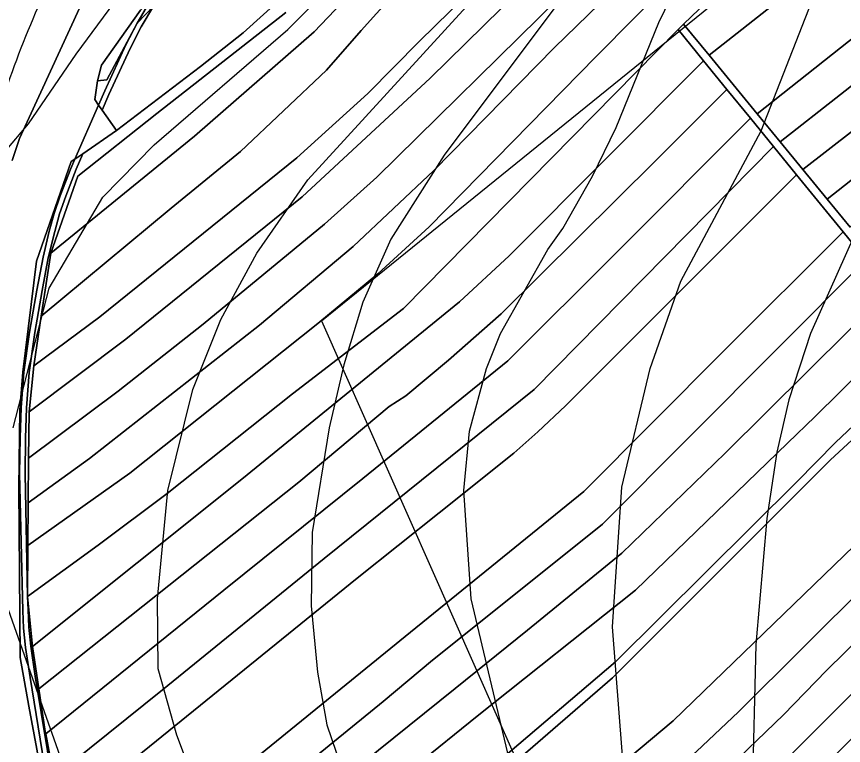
# Model space of a CAD drawing. Extents: x -510989 to -501240, y -1184665 to -1176089.
# Drawn here: x -504614 to -504377.3, y -1181368.9 to -1181160.3 of the extents above; entities that cross this region are included whole.
import ezdxf

# ---------------------------------------------------------------- set-up
doc = ezdxf.new("R2010")
doc.units = 0
for name, color, linetype in [('NAVRH_interakcni_prvky', 7, 'Continuous'), ('orna_puda', 7, 'Continuous'), ('ostatni_plocha_x_draha', 7, 'Continuous'), ('ostatni_plocha_x_ostatni_komunikace', 7, 'Continuous'), ('STAV_zaplavove_uzemi', 7, 'Continuous'), ('trvaly_travni_porost', 7, 'Continuous'), ('vrstevnice_01', 7, 'Continuous'), ('vrstevnice_02', 7, 'Continuous')]:
    doc.layers.add(name, color=color, linetype=linetype)

msp = doc.modelspace()

# ---------------------------------------------------------------- linework, layer by layer
at = {"layer": 'NAVRH_interakcni_prvky'}
msp.add_line((-504526.74, -1181247.35), (-504288.49, -1181783.41), dxfattribs=at)
msp.add_lwpolyline([(-504526.74, -1181247.35), (-504341.78, -1181097.56), (-504330.86, -1181088.36)], dxfattribs=at)
at = {"layer": 'orna_puda'}
for points in [[(-504645.58, -1180971.03), (-504557.05, -1180910.28), (-504527.22, -1180901.31), (-504521, -1180899.25), (-504513.59, -1180912.94), (-504512.16, -1180929.33), (-504515.05, -1180942.49), (-504521.9, -1180947.8), (-504526.38, -1180955.09), (-504534.48, -1180970.65), (-504543, -1180974.91), (-504548.49, -1180982.51), (-504554.74, -1181002.38), (-504553.3, -1181033.87), (-504550.1, -1181042.54), (-504554.75, -1181053.45), (-504553.78, -1181057.59), (-504546.47, -1181056.28), (-504532.36, -1181071.28), (-504533.97, -1181073.52), (-504589.93, -1181144.54), (-504613.13, -1181195.22), (-504615.31, -1181201.45)], [(-504370.81, -1181229.95), (-504377.33, -1181221.95), (-504383.86, -1181213.96), (-504390.72, -1181205.56), (-504397.28, -1181197.52), (-504403.91, -1181189.4), (-504410.65, -1181181.15), (-504417.33, -1181172.96), (-504424.62, -1181164.03), (-504423.02, -1181162.44), (-504415.72, -1181171.33), (-504408.84, -1181179.72), (-504401.97, -1181188.09), (-504395.37, -1181196.13), (-504388.85, -1181204.07), (-504381.92, -1181212.52), (-504375.33, -1181220.55)], [(-504346.54, -1181255.4), (-504380.97, -1181287.16), (-504443.4, -1181349.56), (-504472.55, -1181374.9), (-504476.6, -1181378.16), (-504477.94, -1181375.16), (-504442.52, -1181345.04), (-504390.58, -1181293.52), (-504379.56, -1181282.19), (-504350.52, -1181254.8)]]:
    msp.add_lwpolyline(points, dxfattribs=at)
for points in [[(-504212.17, -1181010.46), (-504206.51, -1181018.94), (-504325.38, -1181100.23), (-504351.46, -1181120.76), (-504415.72, -1181171.33), (-504423.02, -1181162.44), (-504391.68, -1181132.29), (-504370.81, -1181116.07), (-504322.04, -1181085.38), (-504290.33, -1181063.53), (-504250.37, -1181034.35), (-504224.66, -1181017.25)], [(-504189, -1181045.17), (-504260.95, -1181094.73), (-504267.49, -1181099.73), (-504273.22, -1181103.09), (-504308.9, -1181128.02), (-504378.11, -1181182.64), (-504395.37, -1181196.13), (-504401.97, -1181188.09), (-504322.99, -1181125.52), (-504299.64, -1181108.5), (-504254.39, -1181077.49), (-504194.99, -1181036.21)], [(-504182.84, -1181054.4), (-504262.9, -1181109.26), (-504303.66, -1181136.97), (-504330.04, -1181158.33), (-504388.85, -1181204.07), (-504395.37, -1181196.13), (-504378.11, -1181182.64), (-504308.9, -1181128.02), (-504273.22, -1181103.09), (-504267.49, -1181099.73), (-504260.95, -1181094.73), (-504189, -1181045.17)], [(-504177.29, -1181062.72), (-504234.01, -1181101.67), (-504297.26, -1181145.44), (-504309.59, -1181156.01), (-504349.84, -1181187.26), (-504381.92, -1181212.52), (-504388.85, -1181204.07), (-504330.04, -1181158.33), (-504303.66, -1181136.97), (-504262.9, -1181109.26), (-504182.84, -1181054.4)], [(-504172, -1181070.65), (-504267.53, -1181137.55), (-504290.94, -1181153.91), (-504309.46, -1181168.94), (-504375.33, -1181220.55), (-504381.92, -1181212.52), (-504349.84, -1181187.26), (-504309.59, -1181156.01), (-504297.26, -1181145.44), (-504234.01, -1181101.67), (-504177.29, -1181062.72)], [(-504417.33, -1181172.96), (-504472.97, -1181228.78), (-504487.18, -1181241.99), (-504549.49, -1181292.71), (-504609.47, -1181340.57), (-504610.89, -1181326.28), (-504590.68, -1181311.62), (-504570.88, -1181296.81), (-504535.01, -1181268.33), (-504503.21, -1181243.83), (-504424.62, -1181164.03)], [(-504410.65, -1181181.15), (-504431.08, -1181201.62), (-504475.22, -1181245.37), (-504490.36, -1181258.62), (-504502.56, -1181268.87), (-504507.31, -1181271.95), (-504533.22, -1181293.53), (-504607.63, -1181352.77), (-504609.47, -1181340.57), (-504549.49, -1181292.71), (-504487.18, -1181241.99), (-504472.97, -1181228.78), (-504417.33, -1181172.96)], [(-504403.91, -1181189.4), (-504442.23, -1181227.87), (-504473.31, -1181258.87), (-504514.86, -1181292.54), (-504554.66, -1181324.5), (-504605.66, -1181365.63), (-504605.8, -1181364.91), (-504607.63, -1181352.77), (-504533.22, -1181293.53), (-504507.31, -1181271.95), (-504502.56, -1181268.87), (-504490.36, -1181258.62), (-504475.22, -1181245.37), (-504431.08, -1181201.62), (-504410.65, -1181181.15)], [(-504397.28, -1181197.52), (-504465.78, -1181267), (-504525.98, -1181315.42), (-504572.2, -1181352.98), (-504603.33, -1181378), (-504605.66, -1181365.63), (-504554.66, -1181324.5), (-504514.86, -1181292.54), (-504473.31, -1181258.87), (-504442.23, -1181227.87), (-504403.91, -1181189.4)], [(-504390.72, -1181205.56), (-504425.23, -1181240.17), (-504456.82, -1181271.76), (-504464.81, -1181279.19), (-504471.65, -1181285.24), (-504493.06, -1181302.34), (-504516.52, -1181321.05), (-504601.12, -1181389.7), (-504603.33, -1181378), (-504572.2, -1181352.98), (-504525.98, -1181315.42), (-504465.78, -1181267), (-504397.28, -1181197.52)], [(-504383.86, -1181213.96), (-504377.33, -1181221.95), (-504411.76, -1181256.28), (-504451.59, -1181296.25), (-504501.26, -1181336.52), (-504593.77, -1181411.76), (-504597.55, -1181401.17), (-504597.59, -1181401.07), (-504601.12, -1181389.7), (-504516.52, -1181321.05), (-504493.06, -1181302.34), (-504471.65, -1181285.24), (-504464.81, -1181279.19), (-504456.82, -1181271.76), (-504425.23, -1181240.17), (-504390.72, -1181205.56)], [(-504357.03, -1181246.83), (-504385.38, -1181274.74), (-504393.31, -1181282.38), (-504436.77, -1181324.45), (-504482.11, -1181360.57), (-504534.5, -1181402.9), (-504582.34, -1181440.93), (-504586.86, -1181432.02), (-504562.35, -1181412.4), (-504531.91, -1181388.1), (-504523.51, -1181380.89), (-504488.43, -1181352.63), (-504467.74, -1181335.93), (-504440.7, -1181313.89), (-504411.16, -1181285.24), (-504363.86, -1181238.46)], [(-504350.52, -1181254.8), (-504379.56, -1181282.19), (-504390.58, -1181293.52), (-504442.52, -1181345.04), (-504477.94, -1181375.16), (-504483.96, -1181380.28), (-504536.92, -1181422.11), (-504554.73, -1181434.8), (-504577.5, -1181449.62), (-504582.34, -1181440.93), (-504534.5, -1181402.9), (-504482.11, -1181360.57), (-504436.77, -1181324.45), (-504393.31, -1181282.38), (-504385.38, -1181274.74), (-504357.03, -1181246.83)], [(-504319.92, -1181272.35), (-504327.22, -1181278.65), (-504370.14, -1181322.38), (-504407.35, -1181359.33), (-504419.33, -1181370.64), (-504446.54, -1181394.68), (-504452.55, -1181400.01), (-504463.16, -1181408.17), (-504467.94, -1181397.5), (-504463.31, -1181393.77), (-504447.27, -1181379.76), (-504425.97, -1181361.91), (-504351.05, -1181289.5), (-504334.91, -1181273.72), (-504317.57, -1181257.83)], [(-504325.41, -1181304.45), (-504346.09, -1181325.67), (-504402.03, -1181381.22), (-504416.38, -1181394.63), (-504438.85, -1181414.23), (-504454.8, -1181426.85), (-504459.08, -1181417.28), (-504446.44, -1181407.28), (-504414.78, -1181379.76), (-504394.41, -1181360.17), (-504382.13, -1181347.49), (-504323.32, -1181289.73)], [(-504328.68, -1181321.68), (-504332.64, -1181324.49), (-504396.68, -1181388.94), (-504414.29, -1181405.43), (-504433.33, -1181422), (-504450.72, -1181435.96), (-504454.8, -1181426.85), (-504438.85, -1181414.23), (-504416.38, -1181394.63), (-504402.03, -1181381.22), (-504346.09, -1181325.67), (-504325.41, -1181304.45)]]:
    msp.add_lwpolyline(points, close=True, dxfattribs=at)
at = {"layer": 'ostatni_plocha_x_draha'}
for points in [[(-504615.31, -1181201.45), (-504613.13, -1181195.22), (-504589.93, -1181144.54), (-504533.97, -1181073.52), (-504532.36, -1181071.28), (-504528.62, -1181067.13), (-504501.06, -1181041.56), (-504481.26, -1181023.02), (-504471.63, -1181013.81), (-504461.34, -1180996.31), (-504441.53, -1180990.56), (-504438.54, -1180975.25), (-504436.1, -1180978.13), (-504430.64, -1180984.19), (-504399.93, -1180963.14), (-504373.58, -1180940.92), (-504372.24, -1180943.47), (-504370.07, -1180942.33), (-504371.61, -1180939.46), (-504190.06, -1180805.33)], [(-504578.53, -1181158.46), (-504589.7, -1181174.17), (-504590.89, -1181178.72), (-504591.6, -1181184.06), (-504590.52, -1181185.6), (-504597.34, -1181201.12), (-504598.35, -1181201.82), (-504608.27, -1181230.29), (-504612.19, -1181262.06), (-504613.1, -1181272.94), (-504613.41, -1181295.16), (-504612.99, -1181343.78), (-504610.46, -1181357.72), (-504604.12, -1181392.06)]]:
    msp.add_lwpolyline(points, dxfattribs=at)
at = {"layer": 'ostatni_plocha_x_ostatni_komunikace'}
for points in [[(-504571.22, -1181151.63), (-504574.77, -1181157.26), (-504579.52, -1181162.17), (-504575.95, -1181156.18)], [(-504574.77, -1181157.26), (-504578.34, -1181163.25), (-504581.53, -1181169.45), (-504587.56, -1181182.64), (-504589.51, -1181187.05), (-504590.52, -1181185.6), (-504588.74, -1181181.55), (-504582.7, -1181168.37), (-504579.52, -1181162.17)], [(-504590.52, -1181185.6), (-504589.51, -1181187.05), (-504585.39, -1181192.93), (-504595.04, -1181199.55), (-504597.34, -1181201.12)]]:
    msp.add_lwpolyline(points, close=True, dxfattribs=at)
for points in [[(-504536.94, -1181159.12), (-504573.87, -1181188.07), (-504596.43, -1181205.96), (-504604.19, -1181228.04), (-504606.99, -1181246.01), (-504609.09, -1181260.28), (-504610.45, -1181273.47), (-504610.56, -1181286.72), (-504610.67, -1181299.46), (-504610.77, -1181311.69), (-504610.89, -1181326.28), (-504611.6, -1181291.22), (-504611.42, -1181280.97), (-504611.16, -1181272.28), (-504610.4, -1181262.17), (-504608.79, -1181250.74), (-504606.69, -1181238.72), (-504604.93, -1181229.31), (-504603.09, -1181221.8), (-504601.69, -1181216.77), (-504599.93, -1181211.68), (-504596.98, -1181203.93), (-504595.04, -1181199.55), (-504585.39, -1181192.93), (-504561.36, -1181174.59), (-504549.16, -1181164.96), (-504538.4, -1181155.18)], [(-504604.99, -1181381.24), (-504610.16, -1181349.49), (-504611.43, -1181340.89), (-504612.03, -1181335.41), (-504612.22, -1181330.37), (-504613.14, -1181291.12), (-504612.97, -1181280.86), (-504612.71, -1181272.17), (-504611.94, -1181262.06), (-504610.34, -1181250.64), (-504608.24, -1181238.62), (-504606.37, -1181229.2), (-504604.69, -1181221.69), (-504603.28, -1181216.65), (-504601.57, -1181211.57), (-504598.52, -1181203.82), (-504597.34, -1181201.12), (-504595.04, -1181199.55), (-504596.98, -1181203.93), (-504599.93, -1181211.68), (-504601.69, -1181216.77), (-504603.09, -1181221.8), (-504604.93, -1181229.31), (-504606.69, -1181238.72), (-504608.79, -1181250.74), (-504610.4, -1181262.17), (-504611.16, -1181272.28), (-504611.42, -1181280.97), (-504611.6, -1181291.22), (-504610.89, -1181326.28), (-504610.71, -1181330.02), (-504610.52, -1181335.06), (-504609.92, -1181340.54), (-504608.65, -1181349.14), (-504603.48, -1181380.89)], [(-504604.12, -1181392.06), (-504610.46, -1181357.72), (-504612.99, -1181343.78), (-504613.41, -1181295.16), (-504613.1, -1181272.94), (-504612.19, -1181262.06), (-504608.27, -1181230.29), (-504598.35, -1181201.82), (-504597.34, -1181201.12), (-504598.52, -1181203.82), (-504601.57, -1181211.57), (-504603.28, -1181216.65), (-504604.69, -1181221.69), (-504606.37, -1181229.2), (-504608.24, -1181238.62), (-504610.34, -1181250.64), (-504611.94, -1181262.06), (-504612.71, -1181272.17), (-504612.97, -1181280.86), (-504613.14, -1181291.12), (-504612.22, -1181330.37), (-504612.03, -1181335.41), (-504611.43, -1181340.89), (-504610.16, -1181349.49), (-504604.99, -1181381.24)], [(-504603.48, -1181380.89), (-504608.65, -1181349.14), (-504609.92, -1181340.54), (-504610.52, -1181335.06), (-504610.71, -1181330.02), (-504610.89, -1181326.28), (-504609.47, -1181340.57), (-504607.63, -1181352.77), (-504605.8, -1181364.91), (-504605.66, -1181365.63), (-504603.33, -1181378)]]:
    msp.add_lwpolyline(points, dxfattribs=at)
at = {"layer": 'STAV_zaplavove_uzemi'}
for points in [[(-504594.17, -1181642.09), (-504629.77, -1181535.28), (-504650.39, -1181443.46), (-504674.75, -1181355.39), (-504706.6, -1181265.44), (-504719.72, -1181182.99), (-504747.83, -1181113.66), (-504727.29, -1181064.42), (-504683.65, -1181020.77), (-504624.52, -1180967.28), (-504575.24, -1180927.85), (-504544.27, -1180915.18), (-504445.72, -1180881.39), (-504404.89, -1180867.31), (-504292.26, -1180829.3), (-504179.63, -1180791.29), (-504099.38, -1180734.98), (-504020.54, -1180698.37), (-503957.18, -1180675.84), (-503893.83, -1180664.58), (-503865.67, -1180678.66), (-503817.8, -1180689.92), (-503788.24, -1180689.92), (-503764.3, -1180695.55), (-503736.15, -1180687.11), (-503717.85, -1180698.37), (-503716.44, -1180708.23)], [(-502250.32, -1184002.61), (-502355.07, -1183875.41), (-502442.37, -1183790.61), (-502477.29, -1183700.82), (-502532.16, -1183578.61), (-502567.08, -1183448.91), (-502626.05, -1183402.34), (-502705.41, -1183380.59), (-502814.2, -1183349.87), (-502882.03, -1183297.39), (-502931.95, -1183237.24), (-503042.02, -1183107.97), (-503139.64, -1183018.94), (-503222.14, -1182957.59), (-503308.56, -1182839.96), (-503316.24, -1182784.92), (-503330.32, -1182756.77), (-503348.24, -1182719.65), (-503334.16, -1182651.82), (-503323.92, -1182595.5), (-503313.68, -1182526.39), (-503294.1, -1182480.5), (-503251.86, -1182396.03), (-503229.34, -1182314.37), (-503216.1, -1182227.15), (-503242.43, -1182174.5), (-503271.86, -1182129.59), (-503287.34, -1182081.58), (-503343.88, -1182028.1), (-503361.79, -1182008.91), (-503396.35, -1181952.59), (-503442.43, -1181933.39), (-503497.46, -1181888.6), (-503525.62, -1181860.44), (-503528.18, -1181837.4), (-503548.66, -1181767.01), (-503558.9, -1181729.89), (-503576.82, -1181682.53), (-503578.1, -1181621.1), (-503567.86, -1181572.46), (-503552.5, -1181536.63), (-503538.04, -1181458.36), (-503518.33, -1181411.9), (-503509.88, -1181341.51), (-503497.21, -1181207.63), (-503499.77, -1181097.56), (-503498.02, -1181031.35), (-503510.82, -1180970.85), (-503549.22, -1180952.23), (-503571.32, -1180940.6), (-503605.07, -1180937.11), (-503651.61, -1180939.44), (-503671.39, -1180917.33), (-503679.53, -1180892.89), (-503713.27, -1180871.95), (-503727.24, -1180859.15), (-503734.22, -1180833.55), (-503728.4, -1180799.81), (-503741.2, -1180770.72), (-503722.82, -1180725.17), (-503721.54, -1180703.41), (-503731.78, -1180697.01), (-503767.61, -1180699.57), (-503790.65, -1180697.01), (-503817.53, -1180697.01), (-503861.04, -1180686.77), (-503889.2, -1180675.25), (-503900.72, -1180668.85), (-503953.2, -1180679.09), (-503997.99, -1180697.01), (-504063.27, -1180722.61), (-504109.34, -1180749.49), (-504142.62, -1180776.36), (-504177.18, -1180796.84), (-504211.73, -1180817.32), (-504414.98, -1180961.5), (-504472.7, -1180998.11), (-504544.51, -1181068.5), (-504600.82, -1181143.12), (-504621.94, -1181196.62), (-504641.65, -1181267.01), (-504660.25, -1181350.62), (-504634.7, -1181398.32), (-504617.66, -1181447.72), (-504600.62, -1181492.01), (-504587, -1181548.23), (-504592.11, -1181628.29), (-504569.96, -1181682.81), (-504568.26, -1181664.07), (-504554.63, -1181621.48), (-504547.82, -1181597.63)], [(-504826.46, -1182247.73), (-504827.62, -1182204.68), (-504817.15, -1182165.12), (-504791.55, -1182113.93), (-504727.56, -1182034.81), (-504708.94, -1182017.35), (-504669.38, -1181991.76), (-504649.6, -1181961.5), (-504628.66, -1181917.29), (-504601.9, -1181867.26), (-504597.24, -1181809.08), (-504585.16, -1181766.79), (-504596.8, -1181741.4), (-504604.2, -1181726.59), (-504633.82, -1181658.9), (-504646.51, -1181600.72), (-504660.26, -1181556.29), (-504751.04, -1181459.08), (-504798.4, -1181384.84), (-504826.55, -1181347.73), (-504862.39, -1181315.73), (-504866.23, -1181265.81), (-504862.39, -1181205.66), (-504853.43, -1181164.7), (-504793.92, -1181116.47), (-504755.84, -1181064.64), (-504725.17, -1181018.1), (-504649.01, -1180947.23), (-504594, -1180900.69), (-504545.35, -1180879.53), (-504377.38, -1180832.83), (-504317.01, -1180808.36), (-504368.93, -1180802.59), (-504426.63, -1180826.63), (-504542.02, -1180859.32)]]:
    msp.add_spline(points, degree=3, dxfattribs=at)
at = {"layer": 'trvaly_travni_porost'}
for points in [[(-504200.75, -1181027.58), (-504194.99, -1181036.21), (-504254.39, -1181077.49), (-504299.64, -1181108.5), (-504322.99, -1181125.52), (-504401.97, -1181188.09), (-504408.84, -1181179.72), (-504415.72, -1181171.33), (-504351.46, -1181120.76), (-504325.38, -1181100.23), (-504206.51, -1181018.94)], [(-504504.87, -1181106.29), (-504506.01, -1181108.71), (-504514.34, -1181122.64), (-504523.05, -1181135.3), (-504529.84, -1181146.47), (-504538.4, -1181155.18), (-504549.16, -1181164.96), (-504561.36, -1181174.59), (-504585.39, -1181192.93), (-504589.51, -1181187.05), (-504587.56, -1181182.64), (-504581.53, -1181169.45), (-504578.34, -1181163.25), (-504574.77, -1181157.26), (-504558.13, -1181148.45), (-504551.24, -1181142.46), (-504543.74, -1181140.87), (-504540.25, -1181137.69), (-504521.4, -1181124.06), (-504519.81, -1181118.3), (-504509.28, -1181103.29)], [(-504575.95, -1181156.18), (-504579.52, -1181162.17), (-504588.13, -1181178.38), (-504590.89, -1181178.72), (-504589.7, -1181174.17), (-504578.53, -1181158.46)], [(-504579.52, -1181162.17), (-504582.7, -1181168.37), (-504588.74, -1181181.55), (-504590.52, -1181185.6), (-504591.6, -1181184.06), (-504590.89, -1181178.72), (-504588.13, -1181178.38)], [(-504370.81, -1181229.95), (-504446.27, -1181305.61), (-504481.65, -1181333.93), (-504494.9, -1181344.51), (-504509.02, -1181356.37), (-504571.51, -1181407.2), (-504590.21, -1181421.96), (-504593.73, -1181411.87), (-504593.77, -1181411.76), (-504501.26, -1181336.52), (-504451.59, -1181296.25), (-504411.76, -1181256.28), (-504377.33, -1181221.95)], [(-504315.6, -1181244.31), (-504317.57, -1181257.83), (-504334.91, -1181273.72), (-504351.05, -1181289.5), (-504425.97, -1181361.91), (-504447.27, -1181379.76), (-504463.31, -1181393.77), (-504467.94, -1181397.5), (-504472.57, -1181387.16), (-504476.6, -1181378.16), (-504472.55, -1181374.9), (-504443.4, -1181349.56), (-504380.97, -1181287.16), (-504346.54, -1181255.4), (-504313.81, -1181228.23)], [(-504363.86, -1181238.46), (-504411.16, -1181285.24), (-504440.7, -1181313.89), (-504467.74, -1181335.93), (-504488.43, -1181352.63), (-504523.51, -1181380.89), (-504531.91, -1181388.1), (-504562.35, -1181412.4), (-504586.86, -1181432.02), (-504590.21, -1181421.96), (-504571.51, -1181407.2), (-504509.02, -1181356.37), (-504494.9, -1181344.51), (-504481.65, -1181333.93), (-504446.27, -1181305.61), (-504370.81, -1181229.95)], [(-504319.92, -1181272.35), (-504321.32, -1181280.18), (-504323.32, -1181289.73), (-504382.13, -1181347.49), (-504394.41, -1181360.17), (-504414.78, -1181379.76), (-504446.44, -1181407.28), (-504459.08, -1181417.28), (-504461.17, -1181412.61), (-504463.16, -1181408.17), (-504452.55, -1181400.01), (-504446.54, -1181394.68), (-504419.33, -1181370.64), (-504407.35, -1181359.33), (-504370.14, -1181322.38), (-504327.22, -1181278.65)]]:
    msp.add_lwpolyline(points, close=True, dxfattribs=at)
for points in [[(-504391.68, -1181132.29), (-504423.02, -1181162.44), (-504424.62, -1181164.03), (-504503.21, -1181243.83), (-504535.01, -1181268.33), (-504570.88, -1181296.81), (-504590.68, -1181311.62), (-504610.89, -1181326.28), (-504610.77, -1181311.69), (-504581.6, -1181291.02), (-504527.72, -1181248.12), (-504510.58, -1181233.9), (-504495.86, -1181220.47), (-504448.06, -1181171.68), (-504403.66, -1181126.85)], [(-504403.66, -1181126.85), (-504448.06, -1181171.68), (-504495.86, -1181220.47), (-504510.58, -1181233.9), (-504527.72, -1181248.12), (-504581.6, -1181291.02), (-504610.77, -1181311.69), (-504610.67, -1181299.46), (-504593.16, -1181286.79), (-504544.48, -1181248.62), (-504517.62, -1181226.13), (-504494.59, -1181204.37), (-504459.96, -1181169.1), (-504434.29, -1181144.13)], [(-504454.7, -1181137.74), (-504495.6, -1181177.92), (-504532.27, -1181211.85), (-504582.7, -1181252.68), (-504610.45, -1181273.47), (-504609.09, -1181260.28), (-504590.2, -1181246.22), (-504533.73, -1181200.72), (-504513.47, -1181182.31), (-504498.64, -1181167.33), (-504459.3, -1181128.8)], [(-504459.3, -1181128.8), (-504498.64, -1181167.33), (-504513.47, -1181182.31), (-504533.73, -1181200.72), (-504590.2, -1181246.22), (-504609.09, -1181260.28), (-504606.99, -1181246.01), (-504569.79, -1181215.18), (-504549.94, -1181198.88), (-504525.27, -1181175.66), (-504515.34, -1181164.27), (-504492.53, -1181138.89)], [(-504492.53, -1181138.89), (-504515.34, -1181164.27), (-504525.27, -1181175.66), (-504549.94, -1181198.88), (-504569.79, -1181215.18), (-504606.99, -1181246.01), (-504604.19, -1181228.04), (-504563.03, -1181194.5), (-504528.81, -1181164.62), (-504496.82, -1181131.03)], [(-504496.82, -1181131.03), (-504528.81, -1181164.62), (-504563.03, -1181194.5), (-504604.19, -1181228.04), (-504596.43, -1181205.96), (-504573.87, -1181188.07), (-504536.94, -1181159.12)], [(-504458.63, -1181154.82), (-504510.84, -1181206.27), (-504525.86, -1181219.76), (-504560.61, -1181248.38), (-504584.89, -1181267.48), (-504610.56, -1181286.72), (-504610.45, -1181273.47), (-504582.7, -1181252.68), (-504532.27, -1181211.85), (-504495.6, -1181177.92), (-504454.7, -1181137.74)], [(-504434.29, -1181144.13), (-504459.96, -1181169.1), (-504494.59, -1181204.37), (-504517.62, -1181226.13), (-504544.48, -1181248.62), (-504593.16, -1181286.79), (-504610.67, -1181299.46), (-504610.56, -1181286.72), (-504584.89, -1181267.48), (-504560.61, -1181248.38), (-504525.86, -1181219.76), (-504510.84, -1181206.27), (-504458.63, -1181154.82)]]:
    msp.add_lwpolyline(points, dxfattribs=at)
at = {"layer": 'vrstevnice_01'}
for points in [[(-504214.19, -1180890), (-504226.19, -1180898), (-504241.19, -1180913), (-504250.31, -1180924), (-504260.09, -1180934), (-504272.31, -1180942), (-504281.81, -1180946), (-504295.81, -1180949), (-504315.19, -1180951), (-504351.81, -1180962), (-504359.59, -1180964), (-504364.59, -1180963), (-504468.09, -1181027), (-504544.91, -1181109), (-504583, -1181152), (-504597, -1181171), (-504610.69, -1181191), (-504624.31, -1181207)], [(-504545.71, -1181411.63), (-504561.31, -1181384), (-504568.09, -1181366), (-504573.5, -1181347), (-504573.69, -1181327), (-504570.69, -1181296), (-504563.5, -1181267), (-504555.5, -1181247), (-504545.19, -1181228), (-504530.59, -1181207), (-504474.91, -1181146)], [(-504466.19, -1181418.8), (-504468.91, -1181390), (-504483.81, -1181327), (-504486, -1181296), (-504484.31, -1181279), (-504479.5, -1181261), (-504475.5, -1181251), (-504461.91, -1181227), (-504457.59, -1181221), (-504449.09, -1181206), (-504442.31, -1181192), (-504430.09, -1181162), (-504423.31, -1181148)], [(-504334.81, -1181159), (-504343.81, -1181166), (-504356.41, -1181179), (-504361, -1181188), (-504368.81, -1181211), (-504386.69, -1181251), (-504392.91, -1181270), (-504396.31, -1181285), (-504399.19, -1181304), (-504402.31, -1181340), (-504403.41, -1181383), (-504401.41, -1181419), (-504401.92, -1181424.6)]]:
    msp.add_lwpolyline(points, dxfattribs=at)
at = {"layer": 'vrstevnice_02'}
for points in [[(-504615, -1181278), (-504604.69, -1181238), (-504589.31, -1181212), (-504574.59, -1181197), (-504536.31, -1181164), (-504507.59, -1181135)], [(-504456.5, -1181153), (-504491.59, -1181200), (-504506.81, -1181224), (-504514.91, -1181242), (-504520.31, -1181260), (-504524.5, -1181278), (-504529.41, -1181308), (-504529.69, -1181329), (-504527.81, -1181348), (-504525.19, -1181363), (-504507.39, -1181415.08)], [(-504438.93, -1181421.26), (-504438.59, -1181406), (-504439.59, -1181395), (-504439.69, -1181383), (-504443.41, -1181335), (-504440.69, -1181295), (-504432.59, -1181261), (-504423.81, -1181236), (-504400.81, -1181193), (-504386.31, -1181156)], [(-504588.91, -1181407.73), (-504619.31, -1181322)]]:
    msp.add_lwpolyline(points, dxfattribs=at)

doc.saveas('drawing.dxf')
